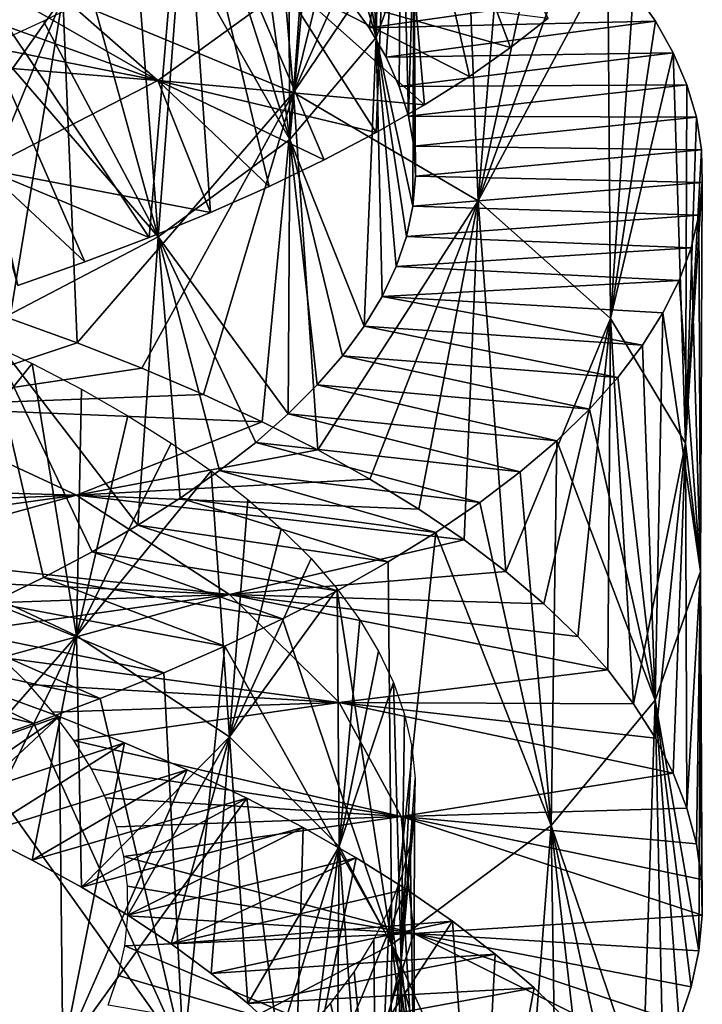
# Model space of a CAD drawing. Header units: millimetres. Extents: x -161 to 161, y -94 to 1149.
# Tile 830 of 1056: x 48.65 to 51.5, y 423.93 to 428.04. Entities that reach past the tile are written whole.
import ezdxf

# ---------------------------------------------------------------- set-up
doc = ezdxf.new("R2010")
doc.units = ezdxf.units.MM
doc.header["$LTSCALE"] = 81.481481
for name, color, linetype in [('71', 7, 'CONTINUOUS'), ('72', 7, 'CONTINUOUS'), ('73', 7, 'CONTINUOUS'), ('82', 7, 'CONTINUOUS')]:
    doc.layers.add(name, color=color, linetype=linetype)

msp = doc.modelspace()

# ---------------------------------------------------------------- linework, layer by layer
at = {"layer": '71', "color": 7, "linetype": 'CONTINUOUS', "true_color": 0xaaaaaa}
for points in [[(48.654, 428.2897, -0.8158), (49.2242, 427.7905, 0.4877), (48.5358, 428.1853, -0.6044), (48.654, 428.2897, -0.8158)], [(49.7758, 428.1898, -0.3936), (49.2242, 427.7905, 0.4877), (48.654, 428.2897, -0.8158), (49.7758, 428.1898, -0.3936)], [(49.7758, 428.1898, -0.3936), (50.3383, 427.6888, 0.9751), (49.2242, 427.7905, 0.4877), (49.7758, 428.1898, -0.3936)], [(50.5258, 427.8073, 0.6966), (50.3383, 427.6888, 0.9751), (49.7758, 428.1898, -0.3936), (50.5258, 427.8073, 0.6966)], [(50.6981, 427.9278, 0.4093), (50.5258, 427.8073, 0.6966), (49.7758, 428.1898, -0.3936), (50.6981, 427.9278, 0.4093)], [(50.8545, 428.0502, 0.114), (50.6981, 427.9278, 0.4093), (49.7758, 428.1898, -0.3936), (50.8545, 428.0502, 0.114)], [(48.5358, 428.1853, -0.6044), (49.2242, 427.7905, 0.4877), (48.4048, 428.0825, -0.4), (48.5358, 428.1853, -0.6044)], [(48.4048, 428.0825, -0.4), (49.2242, 427.7905, 0.4877), (48.2616, 427.9816, -0.2033), (48.4048, 428.0825, -0.4)], [(48.2616, 427.9816, -0.2033), (49.2242, 427.7905, 0.4877), (48.1067, 427.8828, -0.015), (48.2616, 427.9816, -0.2033)], [(49.2242, 427.7905, 0.4877), (48.5025, 427.4195, 1.2508), (48.1067, 427.8828, -0.015), (49.2242, 427.7905, 0.4877)], [(49.2242, 427.7905, 0.4877), (49.4443, 427.2393, 1.9869), (48.5025, 427.4195, 1.2508), (49.2242, 427.7905, 0.4877)], [(49.6884, 427.3476, 1.7507), (49.4443, 427.2393, 1.9869), (49.2242, 427.7905, 0.4877), (49.6884, 427.3476, 1.7507)], [(49.919, 427.4587, 1.5028), (49.6884, 427.3476, 1.7507), (49.2242, 427.7905, 0.4877), (49.919, 427.4587, 1.5028)], [(50.1358, 427.5726, 1.2441), (49.919, 427.4587, 1.5028), (49.2242, 427.7905, 0.4877), (50.1358, 427.5726, 1.2441)], [(50.3383, 427.6888, 0.9751), (50.1358, 427.5726, 1.2441), (49.2242, 427.7905, 0.4877), (50.3383, 427.6888, 0.9751)], [(48.9185, 427.0323, 2.4215), (48.6383, 426.9338, 2.6189), (48.5025, 427.4195, 1.2508), (48.9185, 427.0323, 2.4215)], [(49.1874, 427.1342, 2.2106), (48.9185, 427.0323, 2.4215), (48.5025, 427.4195, 1.2508), (49.1874, 427.1342, 2.2106)], [(49.4443, 427.2393, 1.9869), (49.1874, 427.1342, 2.2106), (48.5025, 427.4195, 1.2508), (49.4443, 427.2393, 1.9869)], [(48.605, 426.7959, -9.2218), (48.8861, 426.6948, -9.0291), (48.0852, 426.4283, -8.1734), (48.605, 426.7959, -9.2218)], [(48.8861, 426.6948, -9.0291), (49.156, 426.5892, -8.8233), (48.0852, 426.4283, -8.1734), (48.8861, 426.6948, -9.0291)], [(49.156, 426.5892, -8.8233), (49.414, 426.4792, -8.6049), (48.0852, 426.4283, -8.1734), (49.156, 426.5892, -8.8233)], [(49.414, 426.4792, -8.6049), (49.6595, 426.3651, -8.3742), (48.0852, 426.4283, -8.1734), (49.414, 426.4792, -8.6049)], [(48.0852, 426.4283, -8.1734), (48.8832, 426.0583, -7.4934), (47.4327, 426.0998, -7.2127), (48.0852, 426.4283, -8.1734)], [(48.0852, 426.4283, -8.1734), (49.6595, 426.3651, -8.3742), (48.8832, 426.0583, -7.4934), (48.0852, 426.4283, -8.1734)], [(49.6595, 426.3651, -8.3742), (49.8917, 426.247, -8.132), (48.8832, 426.0583, -7.4934), (49.6595, 426.3651, -8.3742)], [(49.8917, 426.247, -8.132), (50.1101, 426.1252, -7.8792), (48.8832, 426.0583, -7.4934), (49.8917, 426.247, -8.132)], [(47.4327, 426.0998, -7.2127), (48.8832, 426.0583, -7.4934), (47.6278, 426.0066, -7.0633), (47.4327, 426.0998, -7.2127)], [(50.1101, 426.1252, -7.8792), (50.3143, 425.9998, -7.6164), (48.8832, 426.0583, -7.4934), (50.1101, 426.1252, -7.8792)], [(47.6278, 426.0066, -7.0633), (48.8832, 426.0583, -7.4934), (47.813, 425.9099, -6.9036), (47.6278, 426.0066, -7.0633)], [(47.813, 425.9099, -6.9036), (48.8832, 426.0583, -7.4934), (47.9876, 425.8098, -6.7341), (47.813, 425.9099, -6.9036)], [(48.8832, 426.0583, -7.4934), (49.5227, 425.643, -6.6837), (47.9876, 425.8098, -6.7341), (48.8832, 426.0583, -7.4934)], [(50.3143, 425.9998, -7.6164), (50.5037, 425.8711, -7.3444), (48.8832, 426.0583, -7.4934), (50.3143, 425.9998, -7.6164)], [(48.8832, 426.0583, -7.4934), (50.5037, 425.8711, -7.3444), (49.5227, 425.643, -6.6837), (48.8832, 426.0583, -7.4934)], [(50.5037, 425.8711, -7.3444), (50.6778, 425.7394, -7.0639), (49.5227, 425.643, -6.6837), (50.5037, 425.8711, -7.3444)], [(47.9876, 425.8098, -6.7341), (49.5227, 425.643, -6.6837), (48.1511, 425.7066, -6.5557), (47.9876, 425.8098, -6.7341)], [(50.6778, 425.7394, -7.0639), (50.8361, 425.6048, -6.7756), (49.5227, 425.643, -6.6837), (50.6778, 425.7394, -7.0639)], [(48.1511, 425.7066, -6.5557), (49.5227, 425.643, -6.6837), (48.3029, 425.6005, -6.3691), (48.1511, 425.7066, -6.5557)], [(48.3029, 425.6005, -6.3691), (49.5227, 425.643, -6.6837), (48.4427, 425.4917, -6.1749), (48.3029, 425.6005, -6.3691)], [(48.4427, 425.4917, -6.1749), (49.5227, 425.643, -6.6837), (48.5699, 425.3804, -5.9738), (48.4427, 425.4917, -6.1749)], [(49.5227, 425.643, -6.6837), (49.9809, 425.1921, -5.776), (48.5699, 425.3804, -5.9738), (49.5227, 425.643, -6.6837)], [(50.9782, 425.4675, -6.4802), (51.1037, 425.3279, -6.1784), (49.5227, 425.643, -6.6837), (50.9782, 425.4675, -6.4802)], [(49.5227, 425.643, -6.6837), (51.1037, 425.3279, -6.1784), (49.9809, 425.1921, -5.776), (49.5227, 425.643, -6.6837)], [(50.8361, 425.6048, -6.7756), (50.9782, 425.4675, -6.4802), (49.5227, 425.643, -6.6837), (50.8361, 425.6048, -6.7756)], [(48.5699, 425.3804, -5.9738), (49.9809, 425.1921, -5.776), (48.6842, 425.2668, -5.7664), (48.5699, 425.3804, -5.9738)], [(51.1037, 425.3279, -6.1784), (51.2122, 425.1861, -5.8712), (49.9809, 425.1921, -5.776), (51.1037, 425.3279, -6.1784)], [(48.6842, 425.2668, -5.7664), (49.9809, 425.1921, -5.776), (48.7851, 425.1512, -5.5534), (48.6842, 425.2668, -5.7664)], [(48.7851, 425.1512, -5.5534), (49.9809, 425.1921, -5.776), (48.8723, 425.0336, -5.3355), (48.7851, 425.1512, -5.5534)], [(49.9809, 425.1921, -5.776), (50.2406, 424.7161, -4.8044), (48.8723, 425.0336, -5.3355), (49.9809, 425.1921, -5.776)], [(51.3037, 425.0424, -5.5593), (51.378, 424.897, -5.2434), (49.9809, 425.1921, -5.776), (51.3037, 425.0424, -5.5593)], [(49.9809, 425.1921, -5.776), (51.378, 424.897, -5.2434), (50.2406, 424.7161, -4.8044), (49.9809, 425.1921, -5.776)], [(51.2122, 425.1861, -5.8712), (51.3037, 425.0424, -5.5593), (49.9809, 425.1921, -5.776), (51.2122, 425.1861, -5.8712)], [(48.8723, 425.0336, -5.3355), (50.2406, 424.7161, -4.8044), (48.9456, 424.9144, -5.1135), (48.8723, 425.0336, -5.3355)], [(48.9456, 424.9144, -5.1135), (50.2406, 424.7161, -4.8044), (49.0049, 424.7939, -4.888), (48.9456, 424.9144, -5.1135)], [(51.378, 424.897, -5.2434), (51.4349, 424.7501, -4.9242), (50.2406, 424.7161, -4.8044), (51.378, 424.897, -5.2434)], [(49.0049, 424.7939, -4.888), (50.2406, 424.7161, -4.8044), (49.0501, 424.672, -4.6597), (49.0049, 424.7939, -4.888)], [(51.4349, 424.7501, -4.9242), (51.4742, 424.6021, -4.6027), (50.2406, 424.7161, -4.8044), (51.4349, 424.7501, -4.9242)], [(49.0501, 424.672, -4.6597), (50.2406, 424.7161, -4.8044), (49.0809, 424.549, -4.4291), (49.0501, 424.672, -4.6597)], [(50.2406, 424.7161, -4.8044), (50.2934, 424.227, -3.8062), (49.0809, 424.549, -4.4291), (50.2406, 424.7161, -4.8044)], [(51.4957, 424.4531, -4.2797), (51.4991, 424.3037, -3.9563), (50.2406, 424.7161, -4.8044), (51.4957, 424.4531, -4.2797)], [(50.2406, 424.7161, -4.8044), (51.4991, 424.3037, -3.9563), (50.2934, 424.227, -3.8062), (50.2406, 424.7161, -4.8044)], [(51.4742, 424.6021, -4.6027), (51.4957, 424.4531, -4.2797), (50.2406, 424.7161, -4.8044), (51.4742, 424.6021, -4.6027)], [(49.0809, 424.549, -4.4291), (50.2934, 424.227, -3.8062), (49.0973, 424.4251, -4.197), (49.0809, 424.549, -4.4291)], [(49.0973, 424.4251, -4.197), (50.2934, 424.227, -3.8062), (49.0988, 424.3007, -3.9643), (49.0973, 424.4251, -4.197)], [(49.0988, 424.3007, -3.9643), (50.2934, 424.227, -3.8062), (49.0856, 424.1762, -3.7322), (49.0988, 424.3007, -3.9643)], [(51.4991, 424.3037, -3.9563), (51.4845, 424.1541, -3.6334), (50.2934, 424.227, -3.8062), (51.4991, 424.3037, -3.9563)], [(50.2934, 424.227, -3.8062), (50.1362, 423.7372, -2.8189), (49.0856, 424.1762, -3.7322), (50.2934, 424.227, -3.8062)], [(50.2934, 424.227, -3.8062), (51.3342, 423.7068, -2.676), (50.1362, 423.7372, -2.8189), (50.2934, 424.227, -3.8062)], [(51.4019, 423.8554, -2.9925), (51.3342, 423.7068, -2.676), (50.2934, 424.227, -3.8062), (51.4019, 423.8554, -2.9925)], [(51.4521, 424.0045, -3.3119), (51.4019, 423.8554, -2.9925), (50.2934, 424.227, -3.8062), (51.4521, 424.0045, -3.3119)], [(51.4845, 424.1541, -3.6334), (51.4521, 424.0045, -3.3119), (50.2934, 424.227, -3.8062), (51.4845, 424.1541, -3.6334)], [(49.0856, 424.1762, -3.7322), (50.1362, 423.7372, -2.8189), (49.0578, 424.0519, -3.5016), (49.0856, 424.1762, -3.7322)], [(49.0578, 424.0519, -3.5016), (50.1362, 423.7372, -2.8189), (49.0156, 423.9283, -3.2733), (49.0578, 424.0519, -3.5016)]]:
    msp.add_3dface(points, dxfattribs=at)
at = {"layer": '72', "color": 7, "linetype": 'CONTINUOUS', "true_color": 0xaaaaaa}
for points in [[(50.021, 428.1305, -4.7522), (50.1072, 428.0102, -4.4799), (51.2122, 428.1699, -4.9582), (50.021, 428.1305, -4.7522)], [(51.2122, 428.1699, -4.9582), (50.1072, 428.0102, -4.4799), (51.3037, 428.0388, -4.6408), (51.2122, 428.1699, -4.9582)], [(50.1072, 428.0102, -4.4799), (50.1777, 427.8884, -4.2036), (51.3037, 428.0388, -4.6408), (50.1072, 428.0102, -4.4799)], [(51.3037, 428.0388, -4.6408), (50.1777, 427.8884, -4.2036), (51.378, 427.9061, -4.3193), (51.3037, 428.0388, -4.6408)], [(50.1777, 427.8884, -4.2036), (50.2325, 427.7653, -3.9241), (51.378, 427.9061, -4.3193), (50.1777, 427.8884, -4.2036)], [(51.378, 427.9061, -4.3193), (50.2325, 427.7653, -3.9241), (51.4349, 427.7721, -3.9946), (51.378, 427.9061, -4.3193)], [(50.2325, 427.7653, -3.9241), (50.2712, 427.6412, -3.6424), (51.4349, 427.7721, -3.9946), (50.2325, 427.7653, -3.9241)], [(51.4349, 427.7721, -3.9946), (50.2712, 427.6412, -3.6424), (51.4742, 427.6371, -3.6674), (51.4349, 427.7721, -3.9946)], [(50.2712, 427.6412, -3.6424), (50.2937, 427.5164, -3.359), (51.4742, 427.6371, -3.6674), (50.2712, 427.6412, -3.6424)], [(51.4742, 427.6371, -3.6674), (50.2937, 427.5164, -3.359), (51.4957, 427.5012, -3.3387), (51.4742, 427.6371, -3.6674)], [(50.2937, 427.5164, -3.359), (50.2999, 427.3909, -3.0749), (51.4957, 427.5012, -3.3387), (50.2937, 427.5164, -3.359)], [(51.4957, 427.5012, -3.3387), (50.2999, 427.3909, -3.0749), (51.4991, 427.3648, -3.0095), (51.4957, 427.5012, -3.3387)], [(50.2999, 427.3909, -3.0749), (50.2895, 427.2652, -2.791), (51.4991, 427.3648, -3.0095), (50.2999, 427.3909, -3.0749)], [(51.4991, 427.3648, -3.0095), (50.2895, 427.2652, -2.791), (51.4845, 427.2282, -2.6809), (51.4991, 427.3648, -3.0095)], [(50.2895, 427.2652, -2.791), (50.2628, 427.1394, -2.508), (51.4845, 427.2282, -2.6809), (50.2895, 427.2652, -2.791)], [(51.4845, 427.2282, -2.6809), (50.2628, 427.1394, -2.508), (51.4521, 427.0916, -2.3537), (51.4845, 427.2282, -2.6809)], [(50.2628, 427.1394, -2.508), (50.2199, 427.0138, -2.227), (51.4521, 427.0916, -2.3537), (50.2628, 427.1394, -2.508)], [(51.4521, 427.0916, -2.3537), (50.2199, 427.0138, -2.227), (51.4019, 426.9554, -2.0286), (51.4521, 427.0916, -2.3537)], [(50.2199, 427.0138, -2.227), (50.161, 426.8887, -1.9488), (51.4019, 426.9554, -2.0286), (50.2199, 427.0138, -2.227)], [(51.4019, 426.9554, -2.0286), (50.161, 426.8887, -1.9488), (51.3342, 426.8196, -1.7064), (51.4019, 426.9554, -2.0286)], [(50.161, 426.8887, -1.9488), (50.0863, 426.7643, -1.6741), (51.2491, 426.6844, -1.3879), (50.161, 426.8887, -1.9488)], [(51.3342, 426.8196, -1.7064), (50.161, 426.8887, -1.9488), (51.2491, 426.6844, -1.3879), (51.3342, 426.8196, -1.7064)], [(50.0863, 426.7643, -1.6741), (49.9959, 426.6408, -1.4037), (51.1467, 426.5502, -1.0738), (50.0863, 426.7643, -1.6741)], [(51.2491, 426.6844, -1.3879), (50.0863, 426.7643, -1.6741), (51.1467, 426.5502, -1.0738), (51.2491, 426.6844, -1.3879)], [(49.9959, 426.6408, -1.4037), (49.89, 426.5185, -1.1384), (51.0273, 426.4171, -0.7651), (49.9959, 426.6408, -1.4037)], [(51.1467, 426.5502, -1.0738), (49.9959, 426.6408, -1.4037), (51.0273, 426.4171, -0.7651), (51.1467, 426.5502, -1.0738)], [(49.89, 426.5185, -1.1384), (49.7687, 426.3976, -0.879), (50.8909, 426.2855, -0.4627), (49.89, 426.5185, -1.1384)], [(51.0273, 426.4171, -0.7651), (49.89, 426.5185, -1.1384), (50.8909, 426.2855, -0.4627), (51.0273, 426.4171, -0.7651)], [(49.7687, 426.3976, -0.879), (49.6325, 426.2783, -0.6262), (50.7381, 426.1558, -0.1676), (49.7687, 426.3976, -0.879)], [(50.8909, 426.2855, -0.4627), (49.7687, 426.3976, -0.879), (50.7381, 426.1558, -0.1676), (50.8909, 426.2855, -0.4627)], [(49.6325, 426.2783, -0.6262), (49.4818, 426.1608, -0.3809), (50.5693, 426.0281, 0.1195), (49.6325, 426.2783, -0.6262)], [(50.7381, 426.1558, -0.1676), (49.6325, 426.2783, -0.6262), (50.5693, 426.0281, 0.1195), (50.7381, 426.1558, -0.1676)], [(49.4818, 426.1608, -0.3809), (49.3173, 426.0455, -0.1436), (50.3852, 425.9026, 0.3978), (49.4818, 426.1608, -0.3809)], [(50.5693, 426.0281, 0.1195), (49.4818, 426.1608, -0.3809), (50.3852, 425.9026, 0.3978), (50.5693, 426.0281, 0.1195)], [(49.3173, 426.0455, -0.1436), (49.1393, 425.9326, 0.0847), (50.1861, 425.7796, 0.6667), (49.3173, 426.0455, -0.1436)], [(50.3852, 425.9026, 0.3978), (49.3173, 426.0455, -0.1436), (50.1861, 425.7796, 0.6667), (50.3852, 425.9026, 0.3978)], [(49.1393, 425.9326, 0.0847), (48.9484, 425.8221, 0.3035), (49.9725, 425.6592, 0.9256), (49.1393, 425.9326, 0.0847)], [(50.1861, 425.7796, 0.6667), (49.1393, 425.9326, 0.0847), (49.9725, 425.6592, 0.9256), (50.1861, 425.7796, 0.6667)], [(48.9484, 425.8221, 0.3035), (48.7451, 425.7145, 0.512), (49.7449, 425.5416, 1.1739), (48.9484, 425.8221, 0.3035)], [(49.9725, 425.6592, 0.9256), (48.9484, 425.8221, 0.3035), (49.7449, 425.5416, 1.1739), (49.9725, 425.6592, 0.9256)], [(48.7451, 425.7145, 0.512), (48.5299, 425.6098, 0.7098), (49.5036, 425.4271, 1.4108), (48.7451, 425.7145, 0.512)], [(49.7449, 425.5416, 1.1739), (48.7451, 425.7145, 0.512), (49.5036, 425.4271, 1.4108), (49.7449, 425.5416, 1.1739)], [(48.5299, 425.6098, 0.7098), (48.3032, 425.5083, 0.8961), (49.2493, 425.316, 1.6355), (48.5299, 425.6098, 0.7098)], [(49.5036, 425.4271, 1.4108), (48.5299, 425.6098, 0.7098), (49.2493, 425.316, 1.6355), (49.5036, 425.4271, 1.4108)], [(48.3032, 425.5083, 0.8961), (48.0657, 425.41, 1.0706), (48.9827, 425.2083, 1.8473), (48.3032, 425.5083, 0.8961)], [(49.2493, 425.316, 1.6355), (48.3032, 425.5083, 0.8961), (48.9827, 425.2083, 1.8473), (49.2493, 425.316, 1.6355)], [(48.0657, 425.41, 1.0706), (47.8183, 425.3152, 1.2328), (48.7048, 425.1044, 2.0458), (48.0657, 425.41, 1.0706)], [(48.9827, 425.2083, 1.8473), (48.0657, 425.41, 1.0706), (48.7048, 425.1044, 2.0458), (48.9827, 425.2083, 1.8473)], [(48.7048, 425.1044, 2.0458), (47.8183, 425.3152, 1.2328), (48.4163, 425.0045, 2.2305), (48.7048, 425.1044, 2.0458)], [(48.5268, 425.2371, -9.8), (48.0091, 424.8491, -8.7621), (48.8111, 425.1329, -9.613), (48.5268, 425.2371, -9.8)], [(48.0091, 424.8491, -8.7621), (48.2494, 424.7484, -8.5931), (48.8111, 425.1329, -9.613), (48.0091, 424.8491, -8.7621)], [(48.8111, 425.1329, -9.613), (48.2494, 424.7484, -8.5931), (49.0844, 425.0238, -9.4129), (48.8111, 425.1329, -9.613)], [(48.2494, 424.7484, -8.5931), (48.4793, 424.6433, -8.4122), (49.0844, 425.0238, -9.4129), (48.2494, 424.7484, -8.5931)], [(49.0844, 425.0238, -9.4129), (48.4793, 424.6433, -8.4122), (49.3459, 424.9101, -9.2001), (49.0844, 425.0238, -9.4129)], [(48.4793, 424.6433, -8.4122), (48.6979, 424.534, -8.22), (49.3459, 424.9101, -9.2001), (48.4793, 424.6433, -8.4122)], [(49.3459, 424.9101, -9.2001), (48.6979, 424.534, -8.22), (49.5948, 424.792, -8.9752), (49.3459, 424.9101, -9.2001)], [(48.6979, 424.534, -8.22), (48.9044, 424.4209, -8.0173), (49.5948, 424.792, -8.9752), (48.6979, 424.534, -8.22)], [(49.5948, 424.792, -8.9752), (48.9044, 424.4209, -8.0173), (49.8307, 424.6696, -8.7387), (49.5948, 424.792, -8.9752)], [(48.9044, 424.4209, -8.0173), (49.0982, 424.3041, -7.8049), (49.8307, 424.6696, -8.7387), (48.9044, 424.4209, -8.0173)], [(49.8307, 424.6696, -8.7387), (49.0982, 424.3041, -7.8049), (50.053, 424.5431, -8.4914), (49.8307, 424.6696, -8.7387)], [(49.0982, 424.3041, -7.8049), (49.279, 424.184, -7.5835), (50.053, 424.5431, -8.4914), (49.0982, 424.3041, -7.8049)], [(50.053, 424.5431, -8.4914), (49.279, 424.184, -7.5835), (50.2612, 424.4127, -8.2338), (50.053, 424.5431, -8.4914)], [(50.2612, 424.4127, -8.2338), (49.279, 424.184, -7.5835), (50.4549, 424.2786, -7.9666), (50.2612, 424.4127, -8.2338)], [(49.279, 424.184, -7.5835), (49.4464, 424.0606, -7.3535), (50.4549, 424.2786, -7.9666), (49.279, 424.184, -7.5835)], [(50.4549, 424.2786, -7.9666), (49.4464, 424.0606, -7.3535), (50.6335, 424.1411, -7.6906), (50.4549, 424.2786, -7.9666)], [(49.4464, 424.0606, -7.3535), (49.5999, 423.9342, -7.1157), (50.6335, 424.1411, -7.6906), (49.4464, 424.0606, -7.3535)], [(50.6335, 424.1411, -7.6906), (49.5999, 423.9342, -7.1157), (50.7965, 424.0004, -7.4066), (50.6335, 424.1411, -7.6906)], [(49.5999, 423.9342, -7.1157), (49.7393, 423.8049, -6.8706), (50.7965, 424.0004, -7.4066), (49.5999, 423.9342, -7.1157)], [(50.7965, 424.0004, -7.4066), (49.7393, 423.8049, -6.8706), (50.9433, 423.8568, -7.1152), (50.7965, 424.0004, -7.4066)]]:
    msp.add_3dface(points, dxfattribs=at)
at = {"layer": '73', "color": 7, "linetype": 'CONTINUOUS', "true_color": 0xaaaaaa}
for points in [[(48.8269, 428.1398, -8.63), (49.6595, 429.2479, -7.5063), (49.7901, 427.7397, -7.7915), (48.8269, 428.1398, -8.63)], [(50.1358, 427.5726, 1.2441), (50.2017, 429.2367, 1.5813), (49.3305, 428.8379, 2.5186), (50.1358, 427.5726, 1.2441)], [(49.6595, 429.2479, -7.5063), (49.8917, 429.1396, -7.2597), (49.7901, 427.7397, -7.7915), (49.6595, 429.2479, -7.5063)], [(50.1358, 427.5726, 1.2441), (50.3383, 427.6888, 0.9751), (50.2017, 429.2367, 1.5813), (50.1358, 427.5726, 1.2441)], [(50.3383, 427.6888, 0.9751), (50.5258, 427.8073, 0.6966), (50.2017, 429.2367, 1.5813), (50.3383, 427.6888, 0.9751)], [(50.5258, 427.8073, 0.6966), (50.6981, 427.9278, 0.4093), (50.2017, 429.2367, 1.5813), (50.5258, 427.8073, 0.6966)], [(50.6981, 427.9278, 0.4093), (50.8545, 428.0502, 0.114), (50.2017, 429.2367, 1.5813), (50.6981, 427.9278, 0.4093)], [(49.8917, 429.1396, -7.2597), (50.1101, 429.0279, -7.0021), (49.7901, 427.7397, -7.7915), (49.8917, 429.1396, -7.2597)], [(50.1101, 429.0279, -7.0021), (50.3143, 428.9132, -6.7345), (49.7901, 427.7397, -7.7915), (50.1101, 429.0279, -7.0021)], [(50.3143, 428.9132, -6.7345), (50.5037, 428.7955, -6.4576), (49.7901, 427.7397, -7.7915), (50.3143, 428.9132, -6.7345)], [(49.1874, 427.1342, 2.2106), (49.3305, 428.8379, 2.5186), (48.2842, 428.4804, 3.2766), (49.1874, 427.1342, 2.2106)], [(49.1874, 427.1342, 2.2106), (49.4443, 427.2393, 1.9869), (49.3305, 428.8379, 2.5186), (49.1874, 427.1342, 2.2106)], [(49.4443, 427.2393, 1.9869), (49.6884, 427.3476, 1.7507), (49.3305, 428.8379, 2.5186), (49.4443, 427.2393, 1.9869)], [(49.6884, 427.3476, 1.7507), (49.919, 427.4587, 1.5028), (49.3305, 428.8379, 2.5186), (49.6884, 427.3476, 1.7507)], [(49.919, 427.4587, 1.5028), (50.1358, 427.5726, 1.2441), (49.3305, 428.8379, 2.5186), (49.919, 427.4587, 1.5028)], [(49.7901, 427.7397, -7.7915), (50.5037, 428.7955, -6.4576), (50.5619, 427.2882, -6.7954), (49.7901, 427.7397, -7.7915)], [(50.5037, 428.7955, -6.4576), (50.6778, 428.6751, -6.1721), (50.5619, 427.2882, -6.7954), (50.5037, 428.7955, -6.4576)], [(50.6778, 428.6751, -6.1721), (50.8361, 428.5521, -5.8786), (50.5619, 427.2882, -6.7954), (50.6778, 428.6751, -6.1721)], [(50.8361, 428.5521, -5.8786), (50.9782, 428.4268, -5.5779), (50.5619, 427.2882, -6.7954), (50.8361, 428.5521, -5.8786)], [(48.0119, 426.9844, -9.5661), (47.7074, 428.48, -9.2794), (48.8269, 428.1398, -8.63), (48.0119, 426.9844, -9.5661)], [(48.6383, 426.9338, 2.6189), (48.9185, 427.0323, 2.4215), (48.2842, 428.4804, 3.2766), (48.6383, 426.9338, 2.6189)], [(48.9185, 427.0323, 2.4215), (49.1874, 427.1342, 2.2106), (48.2842, 428.4804, 3.2766), (48.9185, 427.0323, 2.4215)], [(50.9782, 428.4268, -5.5779), (51.1037, 428.2993, -5.2708), (50.5619, 427.2882, -6.7954), (50.9782, 428.4268, -5.5779)], [(50.5619, 427.2882, -6.7954), (51.1037, 428.2993, -5.2708), (51.1149, 426.796, -5.6801), (50.5619, 427.2882, -6.7954)], [(51.1037, 428.2993, -5.2708), (51.2122, 428.1699, -4.9582), (51.1149, 426.796, -5.6801), (51.1037, 428.2993, -5.2708)], [(51.2122, 428.1699, -4.9582), (51.3037, 428.0388, -4.6408), (51.1149, 426.796, -5.6801), (51.2122, 428.1699, -4.9582)], [(48.3134, 426.8925, -9.401), (48.0119, 426.9844, -9.5661), (48.8269, 428.1398, -8.63), (48.3134, 426.8925, -9.401)], [(48.605, 426.7959, -9.2218), (48.3134, 426.8925, -9.401), (48.8269, 428.1398, -8.63), (48.605, 426.7959, -9.2218)], [(48.8861, 426.6948, -9.0291), (48.605, 426.7959, -9.2218), (48.8269, 428.1398, -8.63), (48.8861, 426.6948, -9.0291)], [(48.8861, 426.6948, -9.0291), (48.8269, 428.1398, -8.63), (49.7901, 427.7397, -7.7915), (48.8861, 426.6948, -9.0291)], [(51.3037, 428.0388, -4.6408), (51.378, 427.9061, -4.3193), (51.1149, 426.796, -5.6801), (51.3037, 428.0388, -4.6408)], [(51.1149, 426.796, -5.6801), (51.378, 427.9061, -4.3193), (51.4284, 426.2751, -4.487), (51.1149, 426.796, -5.6801)], [(51.378, 427.9061, -4.3193), (51.4349, 427.7721, -3.9946), (51.4284, 426.2751, -4.487), (51.378, 427.9061, -4.3193)], [(49.156, 426.5892, -8.8233), (48.8861, 426.6948, -9.0291), (49.7901, 427.7397, -7.7915), (49.156, 426.5892, -8.8233)], [(49.414, 426.4792, -8.6049), (49.156, 426.5892, -8.8233), (49.7901, 427.7397, -7.7915), (49.414, 426.4792, -8.6049)], [(49.6595, 426.3651, -8.3742), (49.414, 426.4792, -8.6049), (49.7901, 427.7397, -7.7915), (49.6595, 426.3651, -8.3742)], [(49.8917, 426.247, -8.132), (49.6595, 426.3651, -8.3742), (49.7901, 427.7397, -7.7915), (49.8917, 426.247, -8.132)], [(49.8917, 426.247, -8.132), (49.7901, 427.7397, -7.7915), (50.5619, 427.2882, -6.7954), (49.8917, 426.247, -8.132)], [(51.4349, 427.7721, -3.9946), (51.4742, 427.6371, -3.6674), (51.4284, 426.2751, -4.487), (51.4349, 427.7721, -3.9946)], [(51.4742, 427.6371, -3.6674), (51.4957, 427.5012, -3.3387), (51.4284, 426.2751, -4.487), (51.4742, 427.6371, -3.6674)], [(51.4957, 427.5012, -3.3387), (51.4991, 427.3648, -3.0095), (51.4284, 426.2751, -4.487), (51.4957, 427.5012, -3.3387)], [(51.4284, 426.2751, -4.487), (51.4991, 427.3648, -3.0095), (51.492, 425.739, -3.2614), (51.4284, 426.2751, -4.487)], [(51.4991, 427.3648, -3.0095), (51.4845, 427.2282, -2.6809), (51.492, 425.739, -3.2614), (51.4991, 427.3648, -3.0095)], [(50.1101, 426.1252, -7.8792), (49.8917, 426.247, -8.132), (50.5619, 427.2882, -6.7954), (50.1101, 426.1252, -7.8792)], [(50.3143, 425.9998, -7.6164), (50.1101, 426.1252, -7.8792), (50.5619, 427.2882, -6.7954), (50.3143, 425.9998, -7.6164)], [(50.5037, 425.8711, -7.3444), (50.3143, 425.9998, -7.6164), (50.5619, 427.2882, -6.7954), (50.5037, 425.8711, -7.3444)], [(50.6778, 425.7394, -7.0639), (50.5037, 425.8711, -7.3444), (50.5619, 427.2882, -6.7954), (50.6778, 425.7394, -7.0639)], [(50.6778, 425.7394, -7.0639), (50.5619, 427.2882, -6.7954), (51.1149, 426.796, -5.6801), (50.6778, 425.7394, -7.0639)], [(51.4845, 427.2282, -2.6809), (51.4521, 427.0916, -2.3537), (51.492, 425.739, -3.2614), (51.4845, 427.2282, -2.6809)], [(51.4521, 427.0916, -2.3537), (51.4019, 426.9554, -2.0286), (51.492, 425.739, -3.2614), (51.4521, 427.0916, -2.3537)], [(51.4019, 426.9554, -2.0286), (51.3342, 426.8196, -1.7064), (51.492, 425.739, -3.2614), (51.4019, 426.9554, -2.0286)], [(50.8361, 425.6048, -6.7756), (50.6778, 425.7394, -7.0639), (51.1149, 426.796, -5.6801), (50.8361, 425.6048, -6.7756)], [(50.9782, 425.4675, -6.4802), (50.8361, 425.6048, -6.7756), (51.1149, 426.796, -5.6801), (50.9782, 425.4675, -6.4802)], [(51.1037, 425.3279, -6.1784), (50.9782, 425.4675, -6.4802), (51.1149, 426.796, -5.6801), (51.1037, 425.3279, -6.1784)], [(51.2122, 425.1861, -5.8712), (51.1037, 425.3279, -6.1784), (51.1149, 426.796, -5.6801), (51.2122, 425.1861, -5.8712)], [(51.2122, 425.1861, -5.8712), (51.1149, 426.796, -5.6801), (51.4284, 426.2751, -4.487), (51.2122, 425.1861, -5.8712)], [(51.3342, 426.8196, -1.7064), (51.2491, 426.6844, -1.3879), (51.3023, 425.2017, -2.049), (51.3342, 426.8196, -1.7064)], [(51.492, 425.739, -3.2614), (51.3342, 426.8196, -1.7064), (51.3023, 425.2017, -2.049), (51.492, 425.739, -3.2614)], [(51.2491, 426.6844, -1.3879), (51.1467, 426.5502, -1.0738), (51.3023, 425.2017, -2.049), (51.2491, 426.6844, -1.3879)], [(51.1467, 426.5502, -1.0738), (51.0273, 426.4171, -0.7651), (51.3023, 425.2017, -2.049), (51.1467, 426.5502, -1.0738)], [(51.0273, 426.4171, -0.7651), (50.8909, 426.2855, -0.4627), (51.3023, 425.2017, -2.049), (51.0273, 426.4171, -0.7651)], [(50.8909, 426.2855, -0.4627), (50.7381, 426.1558, -0.1676), (50.8674, 424.6776, -0.8953), (50.8909, 426.2855, -0.4627)], [(51.3023, 425.2017, -2.049), (50.8909, 426.2855, -0.4627), (50.8674, 424.6776, -0.8953), (51.3023, 425.2017, -2.049)], [(51.3037, 425.0424, -5.5593), (51.2122, 425.1861, -5.8712), (51.4284, 426.2751, -4.487), (51.3037, 425.0424, -5.5593)], [(51.378, 424.897, -5.2434), (51.3037, 425.0424, -5.5593), (51.4284, 426.2751, -4.487), (51.378, 424.897, -5.2434)], [(51.4349, 424.7501, -4.9242), (51.378, 424.897, -5.2434), (51.4284, 426.2751, -4.487), (51.4349, 424.7501, -4.9242)], [(51.4349, 424.7501, -4.9242), (51.4284, 426.2751, -4.487), (51.492, 425.739, -3.2614), (51.4349, 424.7501, -4.9242)], [(50.7381, 426.1558, -0.1676), (50.5693, 426.0281, 0.1195), (50.8674, 424.6776, -0.8953), (50.7381, 426.1558, -0.1676)], [(50.5693, 426.0281, 0.1195), (50.3852, 425.9026, 0.3978), (50.8674, 424.6776, -0.8953), (50.5693, 426.0281, 0.1195)], [(50.3852, 425.9026, 0.3978), (50.1861, 425.7796, 0.6667), (50.2017, 424.1807, 0.1564), (50.3852, 425.9026, 0.3978)], [(50.8674, 424.6776, -0.8953), (50.3852, 425.9026, 0.3978), (50.2017, 424.1807, 0.1564), (50.8674, 424.6776, -0.8953)], [(50.1861, 425.7796, 0.6667), (49.9725, 425.6592, 0.9256), (50.2017, 424.1807, 0.1564), (50.1861, 425.7796, 0.6667)], [(51.4845, 424.1541, -3.6334), (51.492, 425.739, -3.2614), (51.3023, 425.2017, -2.049), (51.4845, 424.1541, -3.6334)], [(51.4742, 424.6021, -4.6027), (51.4349, 424.7501, -4.9242), (51.492, 425.739, -3.2614), (51.4742, 424.6021, -4.6027)], [(51.4957, 424.4531, -4.2797), (51.4742, 424.6021, -4.6027), (51.492, 425.739, -3.2614), (51.4957, 424.4531, -4.2797)], [(51.4845, 424.1541, -3.6334), (51.4991, 424.3037, -3.9563), (51.492, 425.739, -3.2614), (51.4845, 424.1541, -3.6334)], [(51.4991, 424.3037, -3.9563), (51.4957, 424.4531, -4.2797), (51.492, 425.739, -3.2614), (51.4991, 424.3037, -3.9563)], [(49.9725, 425.6592, 0.9256), (49.7449, 425.5416, 1.1739), (50.2017, 424.1807, 0.1564), (49.9725, 425.6592, 0.9256)], [(49.7449, 425.5416, 1.1739), (49.5036, 425.4271, 1.4108), (50.2017, 424.1807, 0.1564), (49.7449, 425.5416, 1.1739)], [(49.5036, 425.4271, 1.4108), (49.2493, 425.316, 1.6355), (49.3306, 423.7242, 1.0669), (49.5036, 425.4271, 1.4108)], [(50.2017, 424.1807, 0.1564), (49.5036, 425.4271, 1.4108), (49.3306, 423.7242, 1.0669), (50.2017, 424.1807, 0.1564)], [(49.2493, 425.316, 1.6355), (48.9827, 425.2083, 1.8473), (49.3306, 423.7242, 1.0669), (49.2493, 425.316, 1.6355)], [(48.5268, 425.2371, -9.8), (48.8111, 425.1329, -9.613), (47.7074, 424.1039, -10.7304), (48.5268, 425.2371, -9.8)], [(48.9827, 425.2083, 1.8473), (48.7048, 425.1044, 2.0458), (49.3306, 423.7242, 1.0669), (48.9827, 425.2083, 1.8473)], [(51.2491, 423.559, -2.3632), (51.3023, 425.2017, -2.049), (50.8674, 424.6776, -0.8953), (51.2491, 423.559, -2.3632)], [(51.2491, 423.559, -2.3632), (51.3342, 423.7068, -2.676), (51.3023, 425.2017, -2.049), (51.2491, 423.559, -2.3632)], [(51.3342, 423.7068, -2.676), (51.4019, 423.8554, -2.9925), (51.3023, 425.2017, -2.049), (51.3342, 423.7068, -2.676)], [(51.4019, 423.8554, -2.9925), (51.4521, 424.0045, -3.3119), (51.3023, 425.2017, -2.049), (51.4019, 423.8554, -2.9925)], [(51.4521, 424.0045, -3.3119), (51.4845, 424.1541, -3.6334), (51.3023, 425.2017, -2.049), (51.4521, 424.0045, -3.3119)], [(47.7074, 424.1039, -10.7304), (48.8111, 425.1329, -9.613), (48.8269, 423.7238, -10.1035), (47.7074, 424.1039, -10.7304)], [(48.7048, 425.1044, 2.0458), (48.4163, 425.0045, 2.2305), (49.3306, 423.7242, 1.0669), (48.7048, 425.1044, 2.0458)], [(48.8111, 425.1329, -9.613), (49.0844, 425.0238, -9.4129), (48.8269, 423.7238, -10.1035), (48.8111, 425.1329, -9.613)], [(49.0844, 425.0238, -9.4129), (49.3459, 424.9101, -9.2001), (48.8269, 423.7238, -10.1035), (49.0844, 425.0238, -9.4129)], [(49.3306, 423.7242, 1.0669), (48.4163, 425.0045, 2.2305), (48.2843, 423.32, 1.8011), (49.3306, 423.7242, 1.0669)], [(49.3459, 424.9101, -9.2001), (49.5948, 424.792, -8.9752), (48.8269, 423.7238, -10.1035), (49.3459, 424.9101, -9.2001)], [(48.8269, 423.7238, -10.1035), (49.5948, 424.792, -8.9752), (49.7901, 423.2721, -9.2916), (48.8269, 423.7238, -10.1035)], [(49.5948, 424.792, -8.9752), (49.8307, 424.6696, -8.7387), (49.7901, 423.2721, -9.2916), (49.5948, 424.792, -8.9752)], [(49.8307, 424.6696, -8.7387), (50.053, 424.5431, -8.4914), (49.7901, 423.2721, -9.2916), (49.8307, 424.6696, -8.7387)], [(50.7381, 422.982, -1.1649), (50.8674, 424.6776, -0.8953), (50.2017, 424.1807, 0.1564), (50.7381, 422.982, -1.1649)], [(50.7381, 422.982, -1.1649), (50.8909, 423.1235, -1.4546), (50.8674, 424.6776, -0.8953), (50.7381, 422.982, -1.1649)], [(50.8909, 423.1235, -1.4546), (51.0273, 423.267, -1.7515), (50.8674, 424.6776, -0.8953), (50.8909, 423.1235, -1.4546)], [(51.0273, 423.267, -1.7515), (51.1467, 423.4123, -2.0547), (50.8674, 424.6776, -0.8953), (51.0273, 423.267, -1.7515)], [(51.1467, 423.4123, -2.0547), (51.2491, 423.559, -2.3632), (50.8674, 424.6776, -0.8953), (51.1467, 423.4123, -2.0547)], [(50.053, 424.5431, -8.4914), (50.2612, 424.4127, -8.2338), (49.7901, 423.2721, -9.2916), (50.053, 424.5431, -8.4914)], [(50.2612, 424.4127, -8.2338), (50.4549, 424.2786, -7.9666), (49.7901, 423.2721, -9.2916), (50.2612, 424.4127, -8.2338)], [(49.7901, 423.2721, -9.2916), (50.4549, 424.2786, -7.9666), (50.5619, 422.7593, -8.3256), (49.7901, 423.2721, -9.2916)], [(50.4549, 424.2786, -7.9666), (50.6335, 424.1411, -7.6906), (50.5619, 422.7593, -8.3256), (50.4549, 424.2786, -7.9666)], [(50.1861, 422.5728, -0.3464), (50.2017, 424.1807, 0.1564), (49.3306, 423.7242, 1.0669), (50.1861, 422.5728, -0.3464)], [(50.1861, 422.5728, -0.3464), (50.3852, 422.7064, -0.6102), (50.2017, 424.1807, 0.1564), (50.1861, 422.5728, -0.3464)], [(50.3852, 422.7064, -0.6102), (50.5693, 422.8429, -0.8832), (50.2017, 424.1807, 0.1564), (50.3852, 422.7064, -0.6102)], [(50.5693, 422.8429, -0.8832), (50.7381, 422.982, -1.1649), (50.2017, 424.1807, 0.1564), (50.5693, 422.8429, -0.8832)], [(50.6335, 424.1411, -7.6906), (50.7965, 424.0004, -7.4066), (50.5619, 422.7593, -8.3256), (50.6335, 424.1411, -7.6906)], [(47.9288, 422.6558, -11.1505), (47.7074, 424.1039, -10.7304), (48.8269, 423.7238, -10.1035), (47.9288, 422.6558, -11.1505)], [(50.7965, 424.0004, -7.4066), (50.9433, 423.8568, -7.1152), (50.5619, 422.7593, -8.3256), (50.7965, 424.0004, -7.4066)]]:
    msp.add_3dface(points, dxfattribs=at)
at = {"layer": '82', "color": 7, "linetype": 'CONTINUOUS', "true_color": 0xaaaaaa}
for points in [[(50.161, 429.1417, -1.3311), (50.0863, 429.0252, -1.0529), (50.1362, 427.9699, -1.5328), (50.161, 429.1417, -1.3311)], [(50.2934, 428.4054, -2.5452), (50.161, 429.1417, -1.3311), (50.1362, 427.9699, -1.5328), (50.2934, 428.4054, -2.5452)], [(50.0863, 429.0252, -1.0529), (49.9959, 428.9096, -0.7791), (50.1362, 427.9699, -1.5328), (50.0863, 429.0252, -1.0529)], [(49.9959, 428.9096, -0.7791), (49.89, 428.795, -0.5104), (50.1362, 427.9699, -1.5328), (49.9959, 428.9096, -0.7791)], [(50.1072, 428.0102, -4.4799), (50.021, 428.1305, -4.7522), (50.2406, 428.8395, -3.5686), (50.1072, 428.0102, -4.4799)], [(50.1777, 427.8884, -4.2036), (50.1072, 428.0102, -4.4799), (50.2406, 428.8395, -3.5686), (50.1777, 427.8884, -4.2036)], [(50.2325, 427.7653, -3.9241), (50.1777, 427.8884, -4.2036), (50.2406, 428.8395, -3.5686), (50.2325, 427.7653, -3.9241)], [(50.2712, 427.6412, -3.6424), (50.2325, 427.7653, -3.9241), (50.2406, 428.8395, -3.5686), (50.2712, 427.6412, -3.6424)], [(50.2712, 427.6412, -3.6424), (50.2406, 428.8395, -3.5686), (50.2934, 428.4054, -2.5452), (50.2712, 427.6412, -3.6424)], [(49.89, 428.795, -0.5104), (49.7687, 428.6815, -0.2476), (49.7759, 427.5438, -0.5694), (49.89, 428.795, -0.5104)], [(50.1362, 427.9699, -1.5328), (49.89, 428.795, -0.5104), (49.7759, 427.5438, -0.5694), (50.1362, 427.9699, -1.5328)], [(49.7687, 428.6815, -0.2476), (49.6325, 428.5696, 0.0085), (49.7759, 427.5438, -0.5694), (49.7687, 428.6815, -0.2476)], [(49.6325, 428.5696, 0.0085), (49.4818, 428.4592, 0.2571), (49.7759, 427.5438, -0.5694), (49.6325, 428.5696, 0.0085)], [(49.4818, 428.4592, 0.2571), (49.3173, 428.3508, 0.4976), (49.7759, 427.5438, -0.5694), (49.4818, 428.4592, 0.2571)], [(50.2895, 427.2652, -2.791), (50.2934, 428.4054, -2.5452), (50.1362, 427.9699, -1.5328), (50.2895, 427.2652, -2.791)], [(50.2937, 427.5164, -3.359), (50.2712, 427.6412, -3.6424), (50.2934, 428.4054, -2.5452), (50.2937, 427.5164, -3.359)], [(50.2895, 427.2652, -2.791), (50.2999, 427.3909, -3.0749), (50.2934, 428.4054, -2.5452), (50.2895, 427.2652, -2.791)], [(50.2999, 427.3909, -3.0749), (50.2937, 427.5164, -3.359), (50.2934, 428.4054, -2.5452), (50.2999, 427.3909, -3.0749)], [(49.3173, 428.3508, 0.4976), (49.1393, 428.2444, 0.729), (49.2243, 427.1372, 0.3087), (49.3173, 428.3508, 0.4976)], [(49.7759, 427.5438, -0.5694), (49.3173, 428.3508, 0.4976), (49.2243, 427.1372, 0.3087), (49.7759, 427.5438, -0.5694)], [(49.1393, 428.2444, 0.729), (48.9484, 428.1403, 0.9509), (49.2243, 427.1372, 0.3087), (49.1393, 428.2444, 0.729)], [(48.9484, 428.1403, 0.9509), (48.7451, 428.0387, 1.1625), (49.2243, 427.1372, 0.3087), (48.9484, 428.1403, 0.9509)], [(48.7451, 428.0387, 1.1625), (48.5299, 427.9398, 1.3632), (49.2243, 427.1372, 0.3087), (48.7451, 428.0387, 1.1625)], [(50.0863, 426.7643, -1.6741), (50.1362, 427.9699, -1.5328), (49.7759, 427.5438, -0.5694), (50.0863, 426.7643, -1.6741)], [(50.0863, 426.7643, -1.6741), (50.161, 426.8887, -1.9488), (50.1362, 427.9699, -1.5328), (50.0863, 426.7643, -1.6741)], [(50.161, 426.8887, -1.9488), (50.2199, 427.0138, -2.227), (50.1362, 427.9699, -1.5328), (50.161, 426.8887, -1.9488)], [(50.2199, 427.0138, -2.227), (50.2628, 427.1394, -2.508), (50.1362, 427.9699, -1.5328), (50.2199, 427.0138, -2.227)], [(50.2628, 427.1394, -2.508), (50.2895, 427.2652, -2.791), (50.1362, 427.9699, -1.5328), (50.2628, 427.1394, -2.508)], [(49.2243, 427.1372, 0.3087), (48.5299, 427.9398, 1.3632), (48.5025, 426.7601, 1.0687), (49.2243, 427.1372, 0.3087)], [(49.7687, 426.3976, -0.879), (49.7759, 427.5438, -0.5694), (49.2243, 427.1372, 0.3087), (49.7687, 426.3976, -0.879)], [(49.7687, 426.3976, -0.879), (49.89, 426.5185, -1.1384), (49.7759, 427.5438, -0.5694), (49.7687, 426.3976, -0.879)], [(49.89, 426.5185, -1.1384), (49.9959, 426.6408, -1.4037), (49.7759, 427.5438, -0.5694), (49.89, 426.5185, -1.1384)], [(49.9959, 426.6408, -1.4037), (50.0863, 426.7643, -1.6741), (49.7759, 427.5438, -0.5694), (49.9959, 426.6408, -1.4037)], [(49.1393, 425.9326, 0.0847), (49.2243, 427.1372, 0.3087), (48.5025, 426.7601, 1.0687), (49.1393, 425.9326, 0.0847)], [(49.1393, 425.9326, 0.0847), (49.3173, 426.0455, -0.1436), (49.2243, 427.1372, 0.3087), (49.1393, 425.9326, 0.0847)], [(49.3173, 426.0455, -0.1436), (49.4818, 426.1608, -0.3809), (49.2243, 427.1372, 0.3087), (49.3173, 426.0455, -0.1436)], [(49.4818, 426.1608, -0.3809), (49.6325, 426.2783, -0.6262), (49.2243, 427.1372, 0.3087), (49.4818, 426.1608, -0.3809)], [(49.6325, 426.2783, -0.6262), (49.7687, 426.3976, -0.879), (49.2243, 427.1372, 0.3087), (49.6325, 426.2783, -0.6262)], [(48.5299, 425.6098, 0.7098), (48.7451, 425.7145, 0.512), (48.5025, 426.7601, 1.0687), (48.5299, 425.6098, 0.7098)], [(48.7451, 425.7145, 0.512), (48.9484, 425.8221, 0.3035), (48.5025, 426.7601, 1.0687), (48.7451, 425.7145, 0.512)], [(48.9484, 425.8221, 0.3035), (49.1393, 425.9326, 0.0847), (48.5025, 426.7601, 1.0687), (48.9484, 425.8221, 0.3035)], [(48.4793, 426.7114, -7.7272), (48.6979, 426.6077, -7.532), (48.0852, 425.8455, -8.3632), (48.4793, 426.7114, -7.7272)], [(48.0852, 425.8455, -8.3632), (48.6979, 426.6077, -7.532), (48.8832, 425.4699, -7.6863), (48.0852, 425.8455, -8.3632)], [(48.6979, 426.6077, -7.532), (48.9044, 426.5005, -7.3262), (48.8832, 425.4699, -7.6863), (48.6979, 426.6077, -7.532)], [(48.9044, 426.5005, -7.3262), (49.0982, 426.3899, -7.1105), (48.8832, 425.4699, -7.6863), (48.9044, 426.5005, -7.3262)], [(49.0982, 426.3899, -7.1105), (49.279, 426.2761, -6.8856), (48.8832, 425.4699, -7.6863), (49.0982, 426.3899, -7.1105)], [(49.279, 426.2761, -6.8856), (49.4464, 426.1594, -6.6523), (48.8832, 425.4699, -7.6863), (49.279, 426.2761, -6.8856)], [(48.8832, 425.4699, -7.6863), (49.4464, 426.1594, -6.6523), (49.5227, 425.0481, -6.88), (48.8832, 425.4699, -7.6863)], [(49.4464, 426.1594, -6.6523), (49.5999, 426.0399, -6.4109), (49.5227, 425.0481, -6.88), (49.4464, 426.1594, -6.6523)], [(49.5999, 426.0399, -6.4109), (49.7393, 425.9177, -6.1622), (49.5227, 425.0481, -6.88), (49.5999, 426.0399, -6.4109)], [(49.7393, 425.9177, -6.1622), (49.8638, 425.7931, -5.9069), (49.5227, 425.0481, -6.88), (49.7393, 425.9177, -6.1622)], [(48.2494, 424.7484, -8.5931), (48.0852, 425.8455, -8.3632), (48.8832, 425.4699, -7.6863), (48.2494, 424.7484, -8.5931)], [(49.8638, 425.7931, -5.9069), (49.9732, 425.6662, -5.6457), (49.5227, 425.0481, -6.88), (49.8638, 425.7931, -5.9069)], [(49.5227, 425.0481, -6.88), (49.9732, 425.6662, -5.6457), (49.9809, 424.5899, -5.9759), (49.5227, 425.0481, -6.88)], [(49.9732, 425.6662, -5.6457), (50.0671, 425.5375, -5.3794), (49.9809, 424.5899, -5.9759), (49.9732, 425.6662, -5.6457)], [(50.0671, 425.5375, -5.3794), (50.1453, 425.4071, -5.1091), (49.9809, 424.5899, -5.9759), (50.0671, 425.5375, -5.3794)], [(48.4793, 424.6433, -8.4122), (48.2494, 424.7484, -8.5931), (48.8832, 425.4699, -7.6863), (48.4793, 424.6433, -8.4122)], [(48.6979, 424.534, -8.22), (48.4793, 424.6433, -8.4122), (48.8832, 425.4699, -7.6863), (48.6979, 424.534, -8.22)], [(48.9044, 424.4209, -8.0173), (48.6979, 424.534, -8.22), (48.8832, 425.4699, -7.6863), (48.9044, 424.4209, -8.0173)], [(48.9044, 424.4209, -8.0173), (48.8832, 425.4699, -7.6863), (49.5227, 425.0481, -6.88), (48.9044, 424.4209, -8.0173)], [(50.1453, 425.4071, -5.1091), (50.2078, 425.2754, -4.8354), (49.9809, 424.5899, -5.9759), (50.1453, 425.4071, -5.1091)], [(49.9809, 424.5899, -5.9759), (50.2078, 425.2754, -4.8354), (50.2407, 424.106, -5.0082), (49.9809, 424.5899, -5.9759)], [(50.2078, 425.2754, -4.8354), (50.2543, 425.1425, -4.5593), (50.2407, 424.106, -5.0082), (50.2078, 425.2754, -4.8354)], [(50.2543, 425.1425, -4.5593), (50.2847, 425.0087, -4.2814), (50.2407, 424.106, -5.0082), (50.2543, 425.1425, -4.5593)], [(49.0982, 424.3041, -7.8049), (48.9044, 424.4209, -8.0173), (49.5227, 425.0481, -6.88), (49.0982, 424.3041, -7.8049)], [(49.279, 424.184, -7.5835), (49.0982, 424.3041, -7.8049), (49.5227, 425.0481, -6.88), (49.279, 424.184, -7.5835)], [(49.4464, 424.0606, -7.3535), (49.279, 424.184, -7.5835), (49.5227, 425.0481, -6.88), (49.4464, 424.0606, -7.3535)], [(49.5999, 423.9342, -7.1157), (49.4464, 424.0606, -7.3535), (49.5227, 425.0481, -6.88), (49.5999, 423.9342, -7.1157)], [(49.5999, 423.9342, -7.1157), (49.5227, 425.0481, -6.88), (49.9809, 424.5899, -5.9759), (49.5999, 423.9342, -7.1157)], [(50.2847, 425.0087, -4.2814), (50.2989, 424.8743, -4.0026), (50.2407, 424.106, -5.0082), (50.2847, 425.0087, -4.2814)], [(50.2989, 424.8743, -4.0026), (50.2967, 424.7396, -3.7237), (50.2407, 424.106, -5.0082), (50.2989, 424.8743, -4.0026)], [(50.2407, 424.106, -5.0082), (50.2967, 424.7396, -3.7237), (50.2934, 423.6088, -4.014), (50.2407, 424.106, -5.0082)], [(50.2967, 424.7396, -3.7237), (50.2782, 424.6048, -3.4456), (50.2934, 423.6088, -4.014), (50.2967, 424.7396, -3.7237)], [(49.7393, 423.8049, -6.8706), (49.5999, 423.9342, -7.1157), (49.9809, 424.5899, -5.9759), (49.7393, 423.8049, -6.8706)], [(49.8638, 423.673, -6.619), (49.7393, 423.8049, -6.8706), (49.9809, 424.5899, -5.9759), (49.8638, 423.673, -6.619)], [(49.9732, 423.5387, -6.3615), (49.8638, 423.673, -6.619), (49.9809, 424.5899, -5.9759), (49.9732, 423.5387, -6.3615)], [(50.0671, 423.4023, -6.0991), (49.9732, 423.5387, -6.3615), (49.9809, 424.5899, -5.9759), (50.0671, 423.4023, -6.0991)], [(50.0671, 423.4023, -6.0991), (49.9809, 424.5899, -5.9759), (50.2407, 424.106, -5.0082), (50.0671, 423.4023, -6.0991)], [(50.2782, 424.6048, -3.4456), (50.2435, 424.4701, -3.169), (50.2934, 423.6088, -4.014), (50.2782, 424.6048, -3.4456)], [(50.2435, 424.4701, -3.169), (50.1928, 424.3357, -2.8943), (50.2934, 423.6088, -4.014), (50.2435, 424.4701, -3.169)], [(50.1928, 424.3357, -2.8943), (50.1261, 424.2018, -2.6224), (50.1362, 423.111, -3.0308), (50.1928, 424.3357, -2.8943)], [(50.2934, 423.6088, -4.014), (50.1928, 424.3357, -2.8943), (50.1362, 423.111, -3.0308), (50.2934, 423.6088, -4.014)], [(50.1261, 424.2018, -2.6224), (50.0436, 424.0686, -2.3539), (50.1362, 423.111, -3.0308), (50.1261, 424.2018, -2.6224)], [(50.1453, 423.2642, -5.8326), (50.0671, 423.4023, -6.0991), (50.2407, 424.106, -5.0082), (50.1453, 423.2642, -5.8326)], [(50.2078, 423.1247, -5.5629), (50.1453, 423.2642, -5.8326), (50.2407, 424.106, -5.0082), (50.2078, 423.1247, -5.5629)], [(50.2543, 422.9839, -5.2906), (50.2078, 423.1247, -5.5629), (50.2407, 424.106, -5.0082), (50.2543, 422.9839, -5.2906)], [(50.2543, 422.9839, -5.2906), (50.2407, 424.106, -5.0082), (50.2934, 423.6088, -4.014), (50.2543, 422.9839, -5.2906)], [(50.0436, 424.0686, -2.3539), (49.9454, 423.9366, -2.09), (50.1362, 423.111, -3.0308), (50.0436, 424.0686, -2.3539)], [(49.9454, 423.9366, -2.09), (49.8318, 423.8061, -1.8316), (50.1362, 423.111, -3.0308), (49.9454, 423.9366, -2.09)]]:
    msp.add_3dface(points, dxfattribs=at)

doc.saveas('drawing.dxf')
